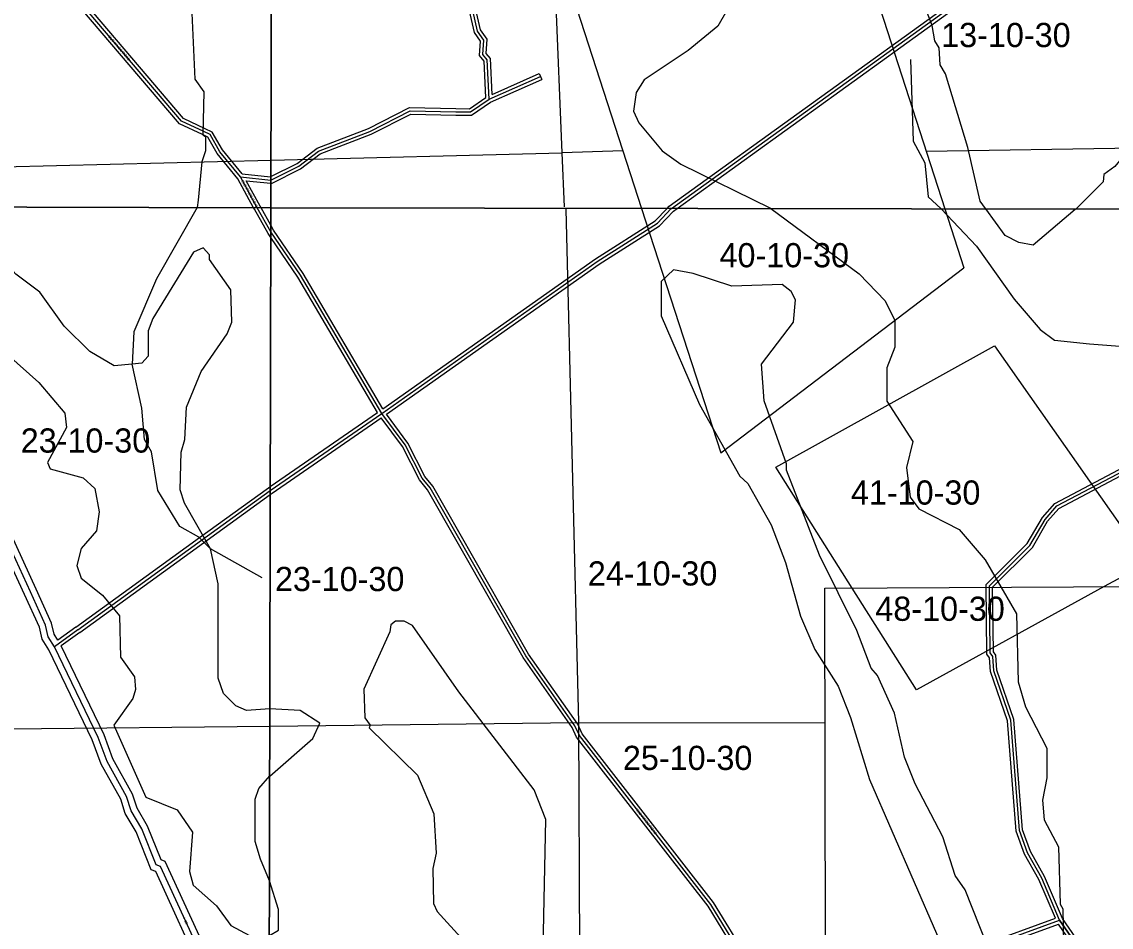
# Model space of a CAD drawing. Extents: x 457167 to 656239, y 1787309 to 1969297.
# Drawn here: x 574489 to 584620, y 1917044 to 1925464 of the extents above; entities that cross this region are included whole.
import ezdxf

# ---------------------------------------------------------------- set-up
doc = ezdxf.new("R2010")
doc.units = 0
for name, color, linetype in [('Level 1', 7, 'Continuous'), ('Level 13', 7, 'Continuous'), ('Level 14', 7, 'Continuous'), ('Level 2', 7, 'Continuous'), ('Level 31', 7, 'Continuous'), ('Level 32', 7, 'Continuous'), ('Level 34', 7, 'Continuous'), ('Level 5', 7, 'Continuous'), ('Level 63', 7, 'Continuous'), ('Level 7', 7, 'Continuous'), ('Level 8', 7, 'Continuous')]:
    doc.layers.add(name, color=color, linetype=linetype)

msp = doc.modelspace()

# ---------------------------------------------------------------- linework, layer by layer
at = {"layer": 'Level 1'}
for p, q in [((579513.242, 1924245.706), (579344.418, 1928389.373)), ((581704.511, 1927965.008), (583071.921, 1923724.311)), ((579435.705, 1926250.583), (580253.383, 1923728.856)), ((576806.497, 1924176.823), (579513.242, 1924245.706)), ((580079.602, 1924264.796), (579513.242, 1924245.706)), ((579534.619, 1923742.474), (579513.242, 1924245.706)), ((582898.731, 1924261.421), (584940.982, 1924291.831)), ((574312.606, 1924113.338), (576806.497, 1924176.823)), ((579547.067, 1923722.407), (579665.428, 1918947.414)), ((580253.381, 1923728.856), (580990.554, 1921455.411)), ((583071.919, 1923724.311), (583249.218, 1923174.466)), ((580990.554, 1921455.411), (583249.218, 1923174.466)), ((581499.714, 1921322.267), (583535.259, 1922449.293)), ((583535.259, 1922449.293), (584952.074, 1920428.978)), ((582211.224, 1920196.851), (581499.714, 1921322.267)), ((584952.074, 1920428.978), (584555.481, 1920211.325)), ((581955.558, 1920195.274), (585014.907, 1920214.161)), ((581970.003, 1913194.047), (581955.558, 1920195.274)), ((582808.291, 1919252.453), (582211.224, 1920196.851)), ((584555.482, 1920211.325), (582808.291, 1919252.453)), ((574367.915, 1918887.351), (576795.235, 1918914.882)), ((576795.234, 1918914.882), (579665.428, 1918947.414)), ((579665.428, 1918947.414), (579691.072, 1913661.836)), ((579665.428, 1918947.414), (581958.139, 1918944.525))]:
    msp.add_line(p, q, dxfattribs=at)
at = {"layer": 'Level 13'}
for points in [[(574792.296, 1919652.507), (574734.345, 1919744.274), (574709.48, 1919852.694), (574568.754, 1920161.738), (574088.06, 1921205.008), (574054.936, 1921313.447), (573988.43, 1921413.597), (573980.315, 1921480.162), (573880.93, 1921655.66), (573856.014, 1921738.99), (573706.61, 1921997.874), (573623.88, 1922231.519), (573491.284, 1922473.639), (572932.044, 1923742.925), (572930.895, 1923744.813)], [(576787.847, 1915462.208), (576787.819, 1915462.266), (576680.526, 1915521.043), (576672.424, 1915595.971), (576384.022, 1916263.515), (576342.678, 1916397.061), (576276.104, 1916472.479), (576243.005, 1916597.644), (575778.987, 1917607.397), (575737.392, 1917624.215), (575604.965, 1917957.966), (575505.226, 1918125.095), (575463.888, 1918258.642), (575281.555, 1918584.139), (575198.789, 1918809.416), (574792.296, 1919652.507)]]:
    msp.add_lwpolyline(points, dxfattribs=at)
at = {"layer": 'Level 14'}
for points in [[(574739.737, 1919623.363), (574678.15, 1919720.887), (574652.356, 1919833.359), (574514.203, 1920136.751), (574031.865, 1921183.591), (574000.11, 1921287.547), (573930.588, 1921392.237), (573922.205, 1921461.015), (573825.384, 1921631.985), (573800.538, 1921715.077), (573651.889, 1921972.655), (573568.933, 1922206.936), (573437.417, 1922447.083), (572878.728, 1923715.117), (572860.55, 1923745.001)], [(574824.912, 1919713.232), (574790.541, 1919767.66), (574766.605, 1919872.03), (574623.305, 1920186.726), (574144.256, 1921226.424), (574109.763, 1921339.348), (574046.271, 1921434.958), (574038.426, 1921499.309), (573936.477, 1921679.336), (573911.49, 1921762.903), (573761.332, 1922023.094), (573678.828, 1922256.101), (573545.15, 1922500.194), (572996.857, 1923744.636)], [(576787.993, 1915530.586), (576736.814, 1915558.623), (576731.102, 1915611.441), (576440.385, 1916284.346), (576396.185, 1916427.112), (576330.48, 1916501.544), (576299.688, 1916617.991), (575823.56, 1917654.096), (575783.692, 1917670.215), (575658.96, 1917984.575), (575560.425, 1918149.686), (575519.332, 1918282.438), (575336.232, 1918609.304), (575254.103, 1918832.846), (574854.885, 1919660.849)], [(576787.554, 1915325.355), (576742.195, 1915418.845), (576624.24, 1915483.463), (576613.745, 1915580.502), (576327.66, 1916242.683), (576289.171, 1916367.011), (576221.726, 1916443.415), (576186.321, 1916577.297), (575734.413, 1917560.699), (575691.093, 1917578.215), (575550.971, 1917931.356), (575450.028, 1918100.503), (575408.444, 1918234.847), (575226.879, 1918558.973), (575143.475, 1918785.985), (574739.737, 1919623.364)]]:
    msp.add_lwpolyline(points, dxfattribs=at)
at = {"layer": 'Level 31'}
for p, q in [((578834.156, 1924742.858), (579313.723, 1924953.861)), ((576679.051, 1923734.756), (576521.791, 1924021.578)), ((576805.068, 1923511.136), (576805.067, 1923511.138)), ((576799.921, 1921106.008), (577837.309, 1921821.256)), ((575009.68, 1919810.216), (576160.217, 1920643.004)), ((575009.68, 1919810.216), (574792.296, 1919652.507)), ((584498.034, 1916591.971), (584140.249, 1917109.405))]:
    msp.add_line(p, q, dxfattribs=at)
for points in [[(576180.818, 1924441.96), (575972.917, 1924540.231), (574792.744, 1925927.205), (574535.213, 1926277.963), (574227.826, 1926637.197), (573303.683, 1927098.177)], [(580531.248, 1923728.409), (583212.301, 1925661.232), (584122.01, 1926359.825), (584138.646, 1926418.339), (584114.179, 1926743.486), (584080.95, 1926810.097), (584073.225, 1927085.392)], [(578834.156, 1924742.858), (578818.084, 1925109.811), (578776.567, 1925159.716), (578785.106, 1925293.156), (578726.821, 1925376.554), (578660.711, 1925668.336)], [(578525.402, 1924626.777), (578662.975, 1924625.033), (578834.156, 1924742.858)], [(576806.101, 1923991.876), (577065.961, 1924120.411), (577249.591, 1924261.84), (577724.983, 1924444.466), (578100.305, 1924635.675), (578525.402, 1924626.777)], [(576521.791, 1924021.578), (576330.386, 1924255.814), (576239.221, 1924414.196), (576180.818, 1924441.96)], [(576521.791, 1924021.578), (576806.099, 1923991.876), (576806.101, 1923991.876)], [(576805.067, 1923511.138), (576679.088, 1923734.687), (576679.05, 1923734.756)], [(580399.447, 1923589.401), (580528.728, 1923726.593), (580531.246, 1923728.409)], [(577837.309, 1921821.256), (577080.631, 1923106.173), (576805.067, 1923511.136)], [(577837.309, 1921821.256), (579840.139, 1923234.909), (580399.447, 1923589.401)], [(581454.384, 1916054.721), (581213.605, 1916738.86), (580897.816, 1917256.241), (579674.707, 1918825.334), (579633.268, 1918917.058), (579175.754, 1919568.206), (578286.42, 1921128.289), (578211.624, 1921220.086), (578053.714, 1921528.791), (577837.309, 1921821.256)], [(584140.249, 1917109.405), (583974.172, 1917501.374), (583841.158, 1917735.093), (583766.568, 1917943.607), (583684.996, 1918968.879), (583527.326, 1919427.744), (583519.008, 1919561.218), (583493.969, 1919594.359), (583486.934, 1920219.841), (583862.624, 1920594.383), (584004.499, 1920835.929), (584113.096, 1920960.811), (584805.557, 1921326.381), (584972.377, 1921326.06), (585330.451, 1921142.094), (585382.85, 1921125.993)], [(576160.217, 1920643.004), (576799.912, 1921106.001), (576799.922, 1921106.008)], [(581454.384, 1916054.721), (582163.257, 1916303.845), (582755.588, 1916603.031), (584140.249, 1917109.405)]]:
    msp.add_lwpolyline(points, dxfattribs=at)
at = {"layer": 'Level 32'}
for p, q in [((578862.211, 1924787.976), (579301.641, 1924981.321)), ((579301.641, 1924981.321), (579325.806, 1924926.401)), ((578848.833, 1924716.539), (579325.806, 1924926.401)), ((576644.786, 1923734.847), (576496.814, 1924004.732)), ((576575.627, 1923985.788), (576806.035, 1923961.718)), ((576805.198, 1923572.012), (576713.537, 1923734.663)), ((580380.201, 1923612.721), (580489.28, 1923728.476)), ((576830.581, 1923526.969), (576805.197, 1923572.012)), ((576804.955, 1923457.976), (576779.553, 1923495.306)), ((576799.999, 1921142.502), (577797.285, 1921830.1)), ((576177.807, 1920618.701), (576799.843, 1921068.917)), ((574992.09, 1919834.517), (576142.627, 1920667.306)), ((575027.27, 1919785.912), (576177.808, 1920618.701)), ((574992.063, 1919834.498), (574824.913, 1919713.232)), ((575027.297, 1919785.931), (574854.885, 1919660.849)), ((584473.359, 1916574.908), (584128.767, 1917073.261)), ((584522.709, 1916609.033), (584166.673, 1917123.939))]:
    msp.add_line(p, q, dxfattribs=at)
for points in [[(576167.997, 1924414.836), (575954.256, 1924515.868), (574769.198, 1925908.583), (574511.692, 1926259.308), (574208.988, 1926613.068), (573291.016, 1927070.97)], [(576193.639, 1924469.083), (575991.579, 1924564.593), (574816.29, 1925945.827), (574558.734, 1926296.619), (574246.664, 1926661.326), (573342.976, 1927112.103)], [(580489.282, 1923728.476), (580508.861, 1923749.253), (583194.388, 1925685.303), (584095.867, 1926377.575), (584108.329, 1926421.41), (584084.706, 1926735.363), (584051.146, 1926802.633), (584043.336, 1927081.051)], [(580582.436, 1923728.326), (583230.213, 1925637.162), (584148.153, 1926342.075), (584168.961, 1926415.268), (584143.652, 1926751.608), (584110.752, 1926817.561), (584104.481, 1927041.073)], [(578803.459, 1924758.148), (578788.555, 1925098.396), (578745.865, 1925149.713), (578754.496, 1925284.585), (578698.861, 1925364.188), (578635.088, 1925645.658)], [(578862.211, 1924787.976), (578847.613, 1925121.224), (578807.269, 1925169.721), (578815.716, 1925301.728), (578754.78, 1925388.92), (578693.501, 1925659.386)], [(578525.783, 1924656.776), (578653.82, 1924655.152), (578803.459, 1924758.148)], [(576806.172, 1924025.382), (577050.003, 1924145.988), (577234.751, 1924288.276), (577712.762, 1924471.91), (578093.399, 1924665.826), (578525.783, 1924656.776)], [(578525.022, 1924596.779), (578672.129, 1924594.914), (578848.833, 1924716.539)], [(576806.035, 1923961.718), (576811.617, 1923961.135), (577081.917, 1924094.834), (577264.432, 1924235.402), (577737.205, 1924417.023), (578107.211, 1924605.523), (578524.776, 1924596.783)], [(576537.201, 1924050.131), (576355.165, 1924272.901), (576260.553, 1924437.273), (576193.698, 1924469.055)], [(576496.814, 1924004.733), (576305.606, 1924238.726), (576217.888, 1924391.121), (576167.938, 1924414.865)], [(576537.202, 1924050.131), (576800.58, 1924022.616), (576806.172, 1924025.382)], [(576713.538, 1923734.663), (576705.311, 1923749.264), (576575.627, 1923985.788)], [(576779.554, 1923495.306), (576652.865, 1923720.111), (576644.785, 1923734.847)], [(580418.694, 1923566.079), (580548.596, 1923703.932), (580582.434, 1923728.326)], [(577846.628, 1921864.552), (579823.449, 1923259.85), (580380.201, 1923612.721)], [(577846.628, 1921864.552), (577105.984, 1923122.241), (576830.582, 1923526.969)], [(577879.675, 1921814.436), (579856.83, 1923209.969), (580418.694, 1923566.079)], [(577797.286, 1921830.1), (577055.278, 1923090.106), (576804.954, 1923457.976)], [(581472.729, 1916092.966), (581240.856, 1916751.796), (580922.53, 1917273.333), (579700.571, 1918840.951), (579659.442, 1918931.99), (579201.115, 1919584.294), (578311.25, 1921145.309), (578236.887, 1921236.575), (578079.299, 1921544.651), (577879.675, 1921814.436)], [(576799.842, 1921068.917), (576817.223, 1921081.496), (577830.452, 1921780.086)], [(581424.864, 1916048.236), (581186.354, 1916725.924), (580873.102, 1917239.149), (579648.843, 1918809.716), (579607.094, 1918902.127), (579150.393, 1919552.118), (578261.59, 1921111.268), (578186.362, 1921203.596), (578028.13, 1921512.93), (577830.452, 1921780.086)], [(584100.319, 1917126.746), (583947.232, 1917488.056), (583813.791, 1917722.527), (583736.978, 1917937.256), (583655.391, 1918962.718), (583497.636, 1919421.831), (583489.628, 1919550.339), (583464.081, 1919584.151), (583456.793, 1920232.155), (583838.711, 1920612.906), (583980.037, 1920853.519), (584094.135, 1920984.726), (584798.15, 1921356.396), (584979.66, 1921356.046), (585341.8, 1921169.992), (585391.662, 1921154.671)], [(584166.674, 1917123.939), (584001.112, 1917514.691), (583868.524, 1917747.66), (583796.157, 1917949.959), (583714.601, 1918975.041), (583557.016, 1919433.658), (583548.388, 1919572.098), (583523.856, 1919604.567), (583517.074, 1920207.526), (583886.539, 1920575.861), (584028.959, 1920818.339), (584132.058, 1920936.896), (584812.963, 1921296.366), (584965.094, 1921296.073), (585319.102, 1921114.196), (585374.039, 1921097.316)], [(576142.627, 1920667.306), (576782.6, 1921130.506), (576800, 1921142.502)], [(581472.729, 1916092.966), (582151.472, 1916331.501), (582743.632, 1916630.603), (584100.319, 1917126.746)], [(581486.454, 1916034.191), (582175.043, 1916276.187), (582767.543, 1916575.46), (584128.767, 1917073.261)]]:
    msp.add_lwpolyline(points, dxfattribs=at)
at = {"layer": 'Level 5'}
msp.add_line((576725.189, 1920292.646), (576242.535, 1920560.976), dxfattribs=at)
for points in [[(576067.006, 1925613.405), (576098.166, 1924929.729), (576181.139, 1924812.757), (576171.524, 1924412.637), (576196.465, 1924395.867), (576196.046, 1924262.484), (576162.367, 1924162.551), (576127.881, 1923804.212), (576119.352, 1923737.561), (576118.615, 1923736.259)], [(582753.232, 1925112.183), (582777.433, 1924353.536), (582885.576, 1924153.331), (582918.591, 1923836.524), (583035.174, 1923728.021), (583038.65, 1923724.365)], [(576118.614, 1923736.259), (575742.052, 1923071.86), (575532.075, 1922580.666), (575514.428, 1922280.628)], [(583038.648, 1923724.365), (583368.261, 1923377.535), (583717.872, 1922885.325), (583959.329, 1922601.63), (584092.582, 1922501.458), (584417.657, 1922467.759), (585101.206, 1922417.021), (585559.603, 1922341.501), (585826.425, 1922382.894), (586034.769, 1922324.303), (586226.471, 1922307.434), (586343.272, 1922390.666), (586535.044, 1922440.489)], [(576242.535, 1920560.976), (576134.482, 1920669.677), (575959.747, 1920770.307), (575752.418, 1921104.413), (575695.212, 1921463.071), (575628.91, 1921579.982), (575604.815, 1921871.849), (575514.428, 1922280.628)]]:
    msp.add_lwpolyline(points, dxfattribs=at)
at = {"layer": 'Level 63'}
for points in [[(537088.613, 1923840.983), (576805.547, 1923734.416), (576903.181, 1969190.287), (537235.231, 1969297.112), (537088.613, 1923840.983)], [(576805.547, 1923734.416), (616521.964, 1923670.374), (616570.407, 1969126.078), (576903.181, 1969190.287), (576805.547, 1923734.416)], [(536942.563, 1878385.707), (576708.29, 1878279.4), (576805.546, 1923734.416), (537088.612, 1923840.983), (536942.563, 1878385.707)], [(576708.289, 1878279.4), (616473.709, 1878215.526), (616521.962, 1923670.374), (576805.545, 1923734.416), (576708.289, 1878279.4)]]:
    msp.add_lwpolyline(points, dxfattribs=at)
at = {"layer": 'Level 7'}
for p, q in [((576795.576, 1919074.606), (576794.716, 1919074.657)), ((576796.295, 1919075.307), (576795.576, 1919075.254)), ((576794.035, 1918449.422), (576794.239, 1918449.601)), ((576794.239, 1918450.019), (576794.294, 1918450.082))]:
    msp.add_line(p, q, dxfattribs=at)
for points in [[(581211.803, 1925864.083), (580961.256, 1925422.521), (580685.906, 1925197.735), (580277.134, 1924923.086), (580201.975, 1924806.443), (580176.806, 1924631.419), (580226.689, 1924522.976), (580443.175, 1924264.321), (580618.109, 1924139.079), (581451.285, 1923729.713), (581455.066, 1923726.918)], [(583454.843, 1923723.694), (583451.99, 1923727.594), (583402.068, 1923794.316), (583285.88, 1924294.626), (583078.178, 1924978.442), (583028.266, 1925061.864), (583020.084, 1925220.257), (582978.473, 1925286.979), (582953.621, 1925428.732), (582870.486, 1925645.577)], [(585587.044, 1924625.636), (585453.721, 1924684.117), (585220.279, 1924651.036), (585095.168, 1924592.813), (584944.988, 1924467.93), (584652.829, 1924118.1), (584552.729, 1924043.197), (584544.33, 1923976.506), (584289.628, 1923722.348)], [(575514.428, 1922280.628), (575347.665, 1922264.476), (575123.008, 1922398.576), (574882.01, 1922632.778), (574657.941, 1922950.283), (574433.385, 1923117.724), (574175.865, 1923401.977), (574036.245, 1923741.847)], [(581455.064, 1923726.918), (582275.921, 1923120.283), (582517.417, 1922869.928), (582608.921, 1922686.425), (582608.664, 1922436.338), (582533.436, 1922244.703), (582533.11, 1921936.256), (582774.448, 1921560.858), (582715.83, 1921319.172), (582748.884, 1921044.006), (582832.147, 1920935.564), (583207.084, 1920743.401), (583448.511, 1920459.736), (583739.762, 1919959.235), (583755.76, 1919325.63), (583822.224, 1919092.155), (584021.872, 1918708.486), (584021.576, 1918433.38), (583979.668, 1918225.004), (583996.151, 1918041.57), (584129.266, 1917791.355), (584145.394, 1917257.792), (584170.334, 1917216.111), (584178.15, 1916732.57)], [(584289.626, 1923722.348), (584285.608, 1923718.338), (583893.448, 1923385.308), (583760.105, 1923410.488), (583635.124, 1923477.309), (583454.841, 1923723.694)], [(576242.535, 1920560.976), (576002.145, 1920986.923), (575960.862, 1921112.096), (575970.308, 1921462.194), (576004.047, 1921578.767), (576021.664, 1921878.845), (576156.122, 1922211.875), (576398.992, 1922561.216), (576441.032, 1922669.459), (576433.648, 1922969.596), (576234.49, 1923253.661), (576234.62, 1923295.341), (576176.487, 1923362.222), (576084.665, 1923320.841), (575707.536, 1922705.161), (575665.487, 1922588.577), (575664.74, 1922355.161), (575606.16, 1922288.669), (575514.428, 1922280.628)], [(583469.729, 1916866.739), (583261.88, 1917392.121), (583170.307, 1917525.603), (583053.991, 1917884.191), (582796.081, 1918376.331), (582696.306, 1918626.527), (582605.059, 1919035.106), (582447.033, 1919385.394), (582388.741, 1919452.146), (582255.745, 1919802.443), (581906.371, 1920503.058), (581598.777, 1921295.336), (581598.836, 1921353.687), (581391.045, 1921937.461), (581366.391, 1922279.288), (581666.919, 1922670.769), (581683.787, 1922879.144), (581642.205, 1922954.236), (581558.904, 1923021.027), (581092.078, 1923004.844), (580733.712, 1923121.946), (580550.349, 1923155.485), (580433.539, 1923047.212)], [(580433.539, 1923047.212), (580433.183, 1922730.434), (580790.769, 1921904.766), (581165.222, 1921237.432), (581240.154, 1921170.681), (581456.502, 1920786.983), (581589.498, 1920436.685), (581730.697, 1919936.374), (581863.753, 1919627.767), (582080.139, 1919285.75), (582196.515, 1918993.844), (582370.965, 1918418.471), (583202.581, 1916508.529)], [(573981.91, 1922702.348), (574646.892, 1922108.342), (574887.761, 1921824.119), (574903.973, 1921690.706), (574727.904, 1921366.146), (574752.715, 1921307.685), (575060.893, 1921223.346), (575168.946, 1921122.946), (575209.9, 1920906.071), (575184.341, 1920731.106), (575042.101, 1920564.841), (574999.892, 1920406.576), (575041.215, 1920289.734), (575240.76, 1920130.693), (575398.536, 1919938.471), (575405.662, 1919554.961), (575538.457, 1919371.138), (575546.399, 1919254.396), (575521.129, 1919171.093), (575345.279, 1918921.595), (575643.234, 1918253.703), (575934.641, 1918136.084), (576075.677, 1917927.211), (576049.491, 1917560.481), (576082.444, 1917435.339), (576298.57, 1917242.917), (576431.355, 1917059.085), (576606.13, 1916966.795)], [(576795.577, 1919075.254), (576579.482, 1919059.325), (576479.58, 1919101.334), (576363.265, 1919218.436), (576313.703, 1919360.318), (576316.511, 1920235.599), (576242.535, 1920560.976)], [(579325.924, 1916254.253), (579361.182, 1918046.536), (579253.106, 1918321.772), (578553.825, 1919231.181), (578120.992, 1919848.533), (578046, 1919890.274), (577962.639, 1919890.373), (577920.919, 1919857.062), (577912.52, 1919790.401), (577670.214, 1919257.136), (577678.268, 1918990.34), (577728.219, 1918923.619), (577719.849, 1918898.608), (578169.521, 1918456.29), (578319.218, 1918097.662), (578343.833, 1917730.833), (578310.324, 1917589.15), (578318.309, 1917264.032), (578351.59, 1917188.971), (578601.387, 1916913.605)], [(576794.238, 1918449.601), (577194.564, 1918799.133), (577261.383, 1918940.786), (577078.119, 1919057.689), (576795.575, 1919074.606)], [(576791.157, 1917474.729), (576708.423, 1917675.063), (576658.96, 1917841.956), (576660.195, 1918233.766), (576693.874, 1918333.698), (576794.24, 1918450.019)], [(576792.443, 1916965.556), (576875.874, 1917015.478), (576876.071, 1917207.213), (576792.996, 1917474.069)]]:
    msp.add_lwpolyline(points, dxfattribs=at)
at = {"layer": 'Level 8'}
msp.add_lwpolyline([(582755.454, 1916602.569), (584140.465, 1917109.588), (584498.477, 1916591.578), (585690.479, 1917553.607), (585749.484, 1917273.601), (585815.487, 1917098.596), (585998.492, 1916914.593)], dxfattribs=at)

# ---------------------------------------------------------------- texts
at = {"layer": 'Level 2'}
for s, p in [('13-10-30', (583038.556, 1925228.151)), ('40-10-30', (580977.295, 1923180.612)), ('23-10-30', (574478.737, 1921457.184)), ('41-10-30', (582199.144, 1920973.554)), ('23-10-30', (576842.66, 1920169.378)), ('24-10-30', (579752.703, 1920221.319)), ('48-10-30', (582426.323, 1919892.823)), ('25-10-30', (580078.81, 1918505.944))]:
    msp.add_text(s, height=225, dxfattribs=at).set_placement(p)
at = {"layer": 'Level 34'}
for s, rotation, p in [('OLD KINGS ROAD', 310.3937333, (575289.117, 1925324.567)), ('OLD KINGS ROAD', 298.7345917, (576527.019, 1923986.046)), ('OLD KINGS ROAD', 307.9361584, (580196.529, 1918135.571)), ('I- 95', 294.6798028, (575984.71, 1917129.784))]:
    msp.add_text(s, height=25, rotation=rotation, dxfattribs=at).set_placement(p)

doc.saveas('drawing.dxf')
